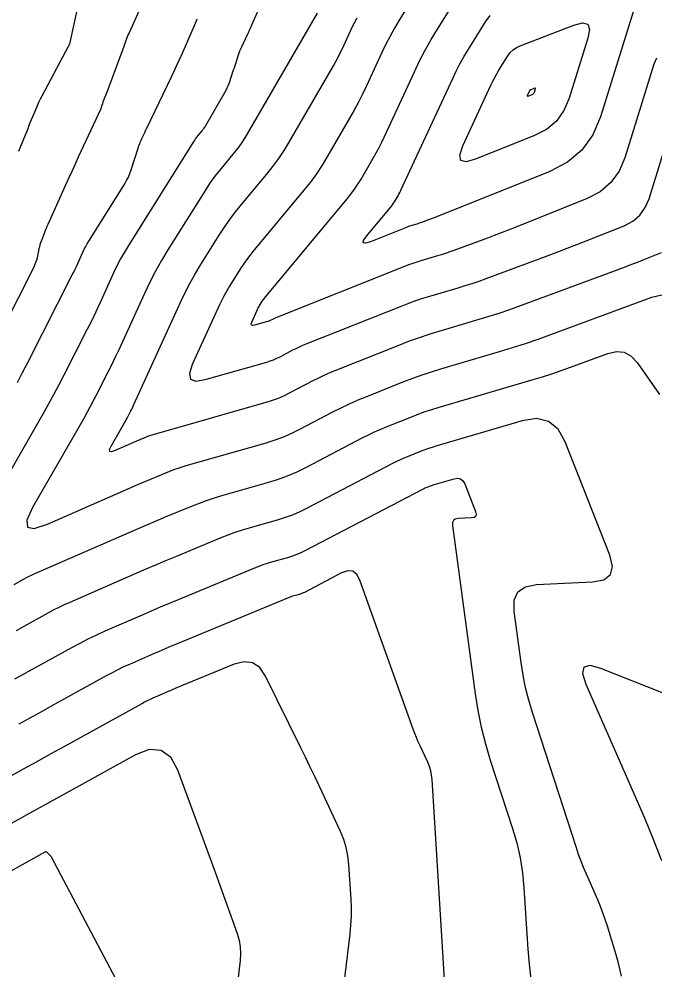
# Model space of a CAD drawing. Extents: x 1354696 to 1366163, y 660729 to 670380.
# Drawn here: x 1360124.7 to 1360180.3, y 663912.8 to 663995.8 of the extents above; entities that cross this region are included whole.
import ezdxf

# ---------------------------------------------------------------- set-up
doc = ezdxf.new("R2010")
doc.units = 0
doc.layers.add('R_Contours', color=7, linetype='Continuous')

msp = doc.modelspace()

# ---------------------------------------------------------------- linework, layer by layer
at = {"layer": 'R_Contours'}
for points in [[(1360162.499, 664003.031), (1360157.935, 663995.711), (1360157.522, 663995.025), (1360157.131, 663994.327), (1360156.762, 663993.618), (1360156.414, 663992.896), (1360155.068, 663989.987), (1360154.723, 663989.264), (1360154.362, 663988.55), (1360153.984, 663987.844), (1360153.591, 663987.146), (1360151.665, 663983.826), (1360151.195, 663983.052), (1360150.693, 663982.3), (1360150.16, 663981.571), (1360149.595, 663980.863), (1360145.145, 663975.518), (1360144.857, 663975.159), (1360144.581, 663974.792), (1360144.318, 663974.416), (1360144.067, 663974.03), (1360143.088, 663972.47), (1360142.85, 663972.077), (1360142.626, 663971.676), (1360142.415, 663971.268), (1360142.217, 663970.852), (1360139.842, 663965.642), (1360139.59, 663964.853), (1360139.695, 663964.37), (1360140.157, 663964.194), (1360140.975, 663964.325), (1360146.344, 663965.855), (1360146.646, 663965.949), (1360146.942, 663966.059), (1360147.232, 663966.183), (1360147.515, 663966.322), (1360148.639, 663966.909), (1360148.922, 663967.052), (1360149.208, 663967.188), (1360149.497, 663967.316), (1360149.79, 663967.437), (1360158.179, 663970.777), (1360158.779, 663971.008), (1360159.384, 663971.225), (1360159.995, 663971.428), (1360160.61, 663971.616), (1360163.08, 663972.343), (1360163.696, 663972.53), (1360164.308, 663972.727), (1360164.917, 663972.935), (1360165.522, 663973.153), (1360170.955, 663975.163), (1360171.789, 663975.475), (1360172.621, 663975.792), (1360173.451, 663976.114), (1360174.279, 663976.442), (1360177.586, 663977.764), (1360178.342, 663978.16), (1360178.958, 663978.685), (1360179.433, 663979.341), (1360179.768, 663980.126), (1360181.083, 663984.357)], [(1360179.369, 663999.657), (1360175.523, 663987.281), (1360174.846, 663985.693), (1360173.885, 663984.367), (1360172.639, 663983.304), (1360171.108, 663982.503), (1360161.421, 663978.63), (1360161.247, 663978.561), (1360161.072, 663978.493), (1360160.896, 663978.426), (1360160.721, 663978.36), (1360159.869, 663978.045), (1360159.766, 663978.008), (1360159.663, 663977.973), (1360159.559, 663977.94), (1360159.455, 663977.908), (1360159.036, 663977.785), (1360158.932, 663977.753), (1360158.828, 663977.718), (1360158.726, 663977.682), (1360158.624, 663977.642), (1360155.425, 663976.369), (1360154.988, 663976.233), (1360154.785, 663976.267), (1360154.816, 663976.471), (1360155.08, 663976.843), (1360157.169, 663979.352), (1360157.265, 663979.472), (1360157.355, 663979.596), (1360157.44, 663979.723), (1360157.52, 663979.854), (1360157.828, 663980.386), (1360157.904, 663980.52), (1360157.976, 663980.656), (1360158.045, 663980.793), (1360158.112, 663980.931), (1360162.603, 663990.636), (1360162.912, 663991.278), (1360163.241, 663991.909), (1360163.589, 663992.53), (1360163.956, 663993.14), (1360165.465, 663995.56), (1360165.878, 663996.121)], [(1360180.428, 663992.412), (1360180.182, 663991.865), (1360177.645, 663983.704), (1360177.14, 663982.517), (1360176.421, 663981.526), (1360175.491, 663980.732), (1360174.347, 663980.134), (1360168.052, 663977.617), (1360167.45, 663977.378), (1360166.846, 663977.144), (1360166.241, 663976.913), (1360165.634, 663976.686), (1360162.696, 663975.599), (1360162.341, 663975.472), (1360161.985, 663975.35), (1360161.627, 663975.235), (1360161.267, 663975.126), (1360159.823, 663974.701), (1360159.463, 663974.59), (1360159.106, 663974.472), (1360158.752, 663974.345), (1360158.401, 663974.21), (1360147.139, 663969.726), (1360147.077, 663969.7), (1360147.016, 663969.673), (1360146.956, 663969.644), (1360146.896, 663969.614), (1360146.659, 663969.49), (1360146.599, 663969.461), (1360146.538, 663969.435), (1360146.475, 663969.412), (1360146.412, 663969.392), (1360145.279, 663969.069), (1360145.106, 663969.041), (1360145.009, 663969.078), (1360144.986, 663969.18), (1360145.039, 663969.347), (1360145.541, 663970.447), (1360145.582, 663970.534), (1360145.627, 663970.62), (1360145.674, 663970.705), (1360145.725, 663970.788), (1360145.931, 663971.117), (1360145.984, 663971.199), (1360146.04, 663971.278), (1360146.098, 663971.356), (1360146.159, 663971.431), (1360153.382, 663980.107), (1360153.712, 663980.521), (1360154.024, 663980.948), (1360154.317, 663981.388), (1360154.593, 663981.84), (1360155.656, 663983.675), (1360155.917, 663984.137), (1360156.167, 663984.604), (1360156.406, 663985.077), (1360156.634, 663985.555), (1360159.256, 663991.219), (1360159.714, 663992.172), (1360160.202, 663993.109), (1360160.719, 663994.031), (1360161.264, 663994.936), (1360163.51, 663998.538)], [(1360135.324, 663996.826), (1360134.28, 663994.555), (1360134.213, 663994.405), (1360134.151, 663994.254), (1360134.092, 663994.101), (1360134.037, 663993.947), (1360133.826, 663993.327), (1360133.772, 663993.172), (1360133.718, 663993.017), (1360133.662, 663992.863), (1360133.605, 663992.709), (1360132.608, 663990.036), (1360132.551, 663989.885), (1360132.492, 663989.733), (1360132.434, 663989.582), (1360132.374, 663989.431), (1360132.054, 663988.634), (1360132.034, 663988.58), (1360132.014, 663988.527), (1360131.996, 663988.473), (1360131.98, 663988.418), (1360131.915, 663988.2), (1360131.898, 663988.145), (1360131.879, 663988.092), (1360131.858, 663988.039), (1360131.835, 663987.987), (1360129.876, 663983.75), (1360129.589, 663983.128), (1360129.305, 663982.507), (1360129.021, 663981.884), (1360128.74, 663981.261), (1360127.21, 663977.863), (1360127.133, 663977.69), (1360127.059, 663977.516), (1360126.988, 663977.341), (1360126.919, 663977.165), (1360126.647, 663976.459), (1360126.583, 663976.281), (1360126.526, 663976.101), (1360126.476, 663975.919), (1360126.433, 663975.735), (1360126.268, 663974.95), (1360126.221, 663974.76), (1360126.162, 663974.574), (1360126.091, 663974.392), (1360126.008, 663974.214), (1360121.899, 663966.125)], [(1360145.634, 663996.653), (1360145.029, 663995.278), (1360144.928, 663995.049), (1360144.824, 663994.822), (1360144.719, 663994.596), (1360144.612, 663994.37), (1360144.131, 663993.37), (1360144.049, 663993.194), (1360143.975, 663993.015), (1360143.906, 663992.834), (1360143.843, 663992.65), (1360143.606, 663991.91), (1360143.546, 663991.725), (1360143.487, 663991.54), (1360143.428, 663991.355), (1360143.369, 663991.17), (1360143.106, 663990.346), (1360143.038, 663990.149), (1360142.959, 663989.957), (1360142.869, 663989.769), (1360142.77, 663989.586), (1360140.981, 663986.502), (1360140.909, 663986.382), (1360140.831, 663986.266), (1360140.748, 663986.153), (1360140.661, 663986.043), (1360140.301, 663985.611), (1360140.213, 663985.502), (1360140.129, 663985.39), (1360140.049, 663985.275), (1360139.972, 663985.157), (1360134.256, 663976.046), (1360133.903, 663975.463), (1360133.571, 663974.87), (1360133.259, 663974.266), (1360132.966, 663973.651), (1360131.835, 663971.17), (1360131.549, 663970.552), (1360131.257, 663969.936), (1360130.958, 663969.324), (1360130.652, 663968.715), (1360128.623, 663964.72), (1360128.177, 663963.855), (1360127.719, 663962.996), (1360127.25, 663962.143), (1360126.769, 663961.296), (1360122.435, 663953.769)], [(1360124.686, 663984.27), (1360124.797, 663984.556), (1360125.252, 663985.693), (1360125.366, 663985.977), (1360125.48, 663986.261), (1360125.595, 663986.545), (1360125.71, 663986.829), (1360126.181, 663987.987), (1360126.302, 663988.273), (1360126.43, 663988.555), (1360126.565, 663988.834), (1360126.708, 663989.11), (1360129.027, 663993.454), (1360129.038, 663993.474), (1360129.048, 663993.495), (1360129.058, 663993.516), (1360129.068, 663993.537), (1360129.117, 663993.644), (1360129.127, 663993.665), (1360129.137, 663993.686), (1360129.157, 663993.728), (1360129.162, 663993.738), (1360129.166, 663993.749), (1360129.169, 663993.76), (1360129.172, 663993.771), (1360129.955, 663997.371)], [(1360124.551, 663964.081), (1360125.013, 663964.948), (1360125.463, 663965.821), (1360129.35, 663973.471), (1360129.473, 663973.716), (1360129.593, 663973.963), (1360129.711, 663974.211), (1360129.826, 663974.46), (1360130.281, 663975.459), (1360130.399, 663975.706), (1360130.525, 663975.949), (1360130.659, 663976.188), (1360130.8, 663976.423), (1360133.93, 663981.411), (1360134.104, 663981.709), (1360134.258, 663982.016), (1360134.392, 663982.333), (1360134.506, 663982.658), (1360135.097, 663984.534), (1360135.114, 663984.587), (1360135.132, 663984.64), (1360135.151, 663984.693), (1360135.171, 663984.745), (1360135.251, 663984.954), (1360135.271, 663985.006), (1360135.293, 663985.058), (1360135.314, 663985.11), (1360135.337, 663985.161), (1360135.441, 663985.392), (1360135.466, 663985.448), (1360135.492, 663985.503), (1360135.517, 663985.559), (1360135.542, 663985.614), (1360135.711, 663985.979), (1360135.748, 663986.059), (1360135.785, 663986.138), (1360135.823, 663986.217), (1360135.86, 663986.295), (1360138.015, 663990.776), (1360138.253, 663991.277), (1360138.487, 663991.78), (1360138.717, 663992.285), (1360138.943, 663992.793), (1360140.12, 663995.469), (1360140.201, 663995.656), (1360140.278, 663995.843)], [(1360150.757, 663996.328), (1360144.644, 663985.785), (1360144.386, 663985.361), (1360144.111, 663984.949), (1360143.819, 663984.548), (1360143.509, 663984.16), (1360142.236, 663982.631), (1360141.925, 663982.244), (1360141.627, 663981.847), (1360141.342, 663981.441), (1360141.071, 663981.024), (1360137.711, 663975.668), (1360137.148, 663974.738), (1360136.617, 663973.79), (1360136.118, 663972.825), (1360135.651, 663971.843), (1360133.407, 663966.92), (1360133.171, 663966.411), (1360132.931, 663965.905), (1360132.685, 663965.401), (1360132.433, 663964.899), (1360131.417, 663962.899), (1360131.16, 663962.401), (1360130.896, 663961.906), (1360130.626, 663961.414), (1360130.349, 663960.927), (1360125.879, 663953.164), (1360125.375, 663952.056), (1360125.425, 663951.443), (1360126.028, 663951.326), (1360127.185, 663951.703), (1360135.092, 663955.15), (1360135.439, 663955.3), (1360135.787, 663955.449), (1360136.136, 663955.596), (1360136.486, 663955.741), (1360137.885, 663956.319), (1360138.237, 663956.458), (1360138.592, 663956.588), (1360138.951, 663956.707), (1360139.313, 663956.816), (1360146.209, 663958.781), (1360146.987, 663959.024), (1360147.749, 663959.306), (1360148.496, 663959.626), (1360149.228, 663959.985), (1360152.125, 663961.498), (1360152.853, 663961.867), (1360153.591, 663962.217), (1360154.337, 663962.547), (1360155.091, 663962.859), (1360158.335, 663964.151), (1360159.132, 663964.457), (1360159.936, 663964.745), (1360160.746, 663965.015), (1360161.562, 663965.265), (1360166.705, 663966.778), (1360167.832, 663967.121), (1360168.953, 663967.482), (1360170.068, 663967.862), (1360171.176, 663968.261), (1360180.019, 663971.533), (1360181.746, 663971.922)], [(1360180.825, 663975.395), (1360179.209, 663974.749), (1360178.805, 663974.589), (1360178.4, 663974.431), (1360177.993, 663974.276), (1360177.586, 663974.124), (1360168.349, 663970.707), (1360167.492, 663970.399), (1360166.631, 663970.105), (1360165.764, 663969.825), (1360164.892, 663969.561), (1360161.397, 663968.532), (1360160.526, 663968.265), (1360159.663, 663967.978), (1360158.806, 663967.671), (1360157.956, 663967.344), (1360152.44, 663965.148), (1360151.917, 663964.932), (1360151.399, 663964.702), (1360150.887, 663964.459), (1360150.382, 663964.204), (1360148.372, 663963.154), (1360147.864, 663962.905), (1360147.345, 663962.682), (1360146.816, 663962.487), (1360146.276, 663962.318), (1360136.294, 663959.473), (1360136.198, 663959.444), (1360136.104, 663959.413), (1360136.01, 663959.378), (1360135.917, 663959.342), (1360135.548, 663959.189), (1360135.456, 663959.151), (1360135.364, 663959.112), (1360135.272, 663959.073), (1360135.18, 663959.033), (1360133.094, 663958.124), (1360132.789, 663958.024), (1360132.63, 663958.055), (1360132.617, 663958.217), (1360132.75, 663958.509), (1360133.929, 663960.557), (1360134.002, 663960.686), (1360134.074, 663960.815), (1360134.143, 663960.946), (1360134.211, 663961.077), (1360134.479, 663961.605), (1360134.545, 663961.737), (1360134.61, 663961.87), (1360134.674, 663962.004), (1360134.736, 663962.138), (1360138.893, 663971.258), (1360139.247, 663972.001), (1360139.624, 663972.731), (1360140.026, 663973.448), (1360140.452, 663974.153), (1360142.203, 663976.943), (1360142.651, 663977.633), (1360143.123, 663978.306), (1360143.616, 663978.963), (1360144.132, 663979.604), (1360146.357, 663982.278), (1360146.889, 663982.944), (1360147.391, 663983.632), (1360147.864, 663984.34), (1360148.307, 663985.069), (1360152.174, 663991.737), (1360152.383, 663992.107), (1360152.583, 663992.482), (1360152.775, 663992.861), (1360152.958, 663993.245), (1360153.672, 663994.789), (1360153.857, 663995.172), (1360154.053, 663995.549), (1360154.261, 663995.919)], [(1360124.27, 663946.436), (1360125.136, 663946.915), (1360125.354, 663947.032), (1360125.575, 663947.144), (1360125.798, 663947.251), (1360126.023, 663947.352), (1360135.004, 663951.267), (1360135.607, 663951.528), (1360136.211, 663951.786), (1360136.817, 663952.041), (1360137.423, 663952.293), (1360139.853, 663953.297), (1360140.464, 663953.538), (1360141.08, 663953.763), (1360141.703, 663953.969), (1360142.332, 663954.158), (1360146.412, 663955.321), (1360147.294, 663955.597), (1360148.158, 663955.916), (1360149.005, 663956.279), (1360149.835, 663956.686), (1360154.701, 663959.228), (1360155.233, 663959.498), (1360155.772, 663959.753), (1360156.317, 663959.995), (1360156.869, 663960.223), (1360159.088, 663961.106), (1360159.644, 663961.32), (1360160.206, 663961.522), (1360160.772, 663961.71), (1360161.342, 663961.885), (1360169.639, 663964.326), (1360170.463, 663964.576), (1360171.282, 663964.84), (1360172.096, 663965.118), (1360172.906, 663965.41), (1360176.154, 663966.611), (1360176.914, 663966.782), (1360177.596, 663966.706), (1360178.202, 663966.381), (1360178.73, 663965.808), (1360180.687, 663963.02)], [(1360177.372, 663912.215), (1360177.226, 663912.838), (1360177.064, 663913.457), (1360176.885, 663914.072), (1360176.125, 663916.575), (1360175.938, 663917.159), (1360175.734, 663917.738), (1360175.513, 663918.31), (1360175.275, 663918.875), (1360174.289, 663921.126), (1360174.05, 663921.691), (1360173.825, 663922.262), (1360173.614, 663922.838), (1360173.417, 663923.419), (1360169.576, 663935.245), (1360169.253, 663936.32), (1360168.979, 663937.407), (1360168.754, 663938.505), (1360168.579, 663939.614), (1360167.974, 663944.072), (1360167.982, 663945.054), (1360168.308, 663945.772), (1360168.954, 663946.224), (1360169.918, 663946.411), (1360174.825, 663946.65), (1360175.813, 663946.839), (1360176.395, 663947.292), (1360176.569, 663948.008), (1360176.335, 663948.987), (1360172.444, 663958.878), (1360171.817, 663959.988), (1360170.979, 663960.665), (1360169.929, 663960.911), (1360168.669, 663960.725), (1360161.123, 663958.504), (1360160.798, 663958.405), (1360160.476, 663958.298), (1360160.157, 663958.183), (1360159.84, 663958.061), (1360158.577, 663957.558), (1360158.263, 663957.429), (1360157.953, 663957.291), (1360157.646, 663957.146), (1360157.343, 663956.992), (1360149.771, 663953.037), (1360149.182, 663952.749), (1360148.581, 663952.491), (1360147.968, 663952.264), (1360147.342, 663952.069), (1360144.815, 663951.348), (1360144.186, 663951.159), (1360143.564, 663950.953), (1360142.947, 663950.729), (1360142.337, 663950.487), (1360138.361, 663948.846), (1360137.497, 663948.486), (1360136.634, 663948.123), (1360135.774, 663947.755), (1360134.915, 663947.383), (1360129.125, 663944.859), (1360128.641, 663944.642), (1360128.163, 663944.413), (1360127.69, 663944.173), (1360127.223, 663943.922), (1360125.366, 663942.895), (1360124.901, 663942.638), (1360124.437, 663942.381)], [(1360124.326, 663938.171), (1360125.038, 663938.566), (1360125.749, 663938.96), (1360126.461, 663939.354), (1360129.31, 663940.929), (1360130.026, 663941.314), (1360130.751, 663941.682), (1360131.484, 663942.033), (1360132.226, 663942.366), (1360135.474, 663943.782), (1360136.264, 663944.124), (1360137.057, 663944.463), (1360137.851, 663944.798), (1360138.646, 663945.128), (1360145.317, 663947.882), (1360145.678, 663948.025), (1360146.042, 663948.157), (1360146.409, 663948.279), (1360146.781, 663948.391), (1360148.273, 663948.816), (1360148.643, 663948.932), (1360149.005, 663949.066), (1360149.36, 663949.218), (1360149.707, 663949.388), (1360159.985, 663954.757), (1360160.059, 663954.794), (1360160.133, 663954.829), (1360160.209, 663954.863), (1360160.285, 663954.894), (1360160.592, 663955.016), (1360160.669, 663955.046), (1360160.746, 663955.074), (1360160.825, 663955.1), (1360160.903, 663955.124), (1360162.737, 663955.664), (1360163.043, 663955.709), (1360163.298, 663955.649), (1360163.501, 663955.484), (1360163.654, 663955.215), (1360164.599, 663952.812), (1360164.656, 663952.574), (1360164.613, 663952.4), (1360164.472, 663952.29), (1360164.232, 663952.244), (1360163.073, 663952.188), (1360162.825, 663952.14), (1360162.659, 663952.023), (1360162.574, 663951.838), (1360162.572, 663951.585), (1360164.567, 663936.882), (1360164.8, 663935.412), (1360165.098, 663933.957), (1360165.461, 663932.517), (1360165.889, 663931.091), (1360167.827, 663925.125), (1360168.199, 663923.846), (1360168.489, 663922.552), (1360168.697, 663921.242), (1360168.824, 663919.917), (1360169.167, 663914.583), (1360169.275, 663913.252), (1360169.427, 663911.928)], [(1360162.069, 663909.082), (1360160.798, 663929.39), (1360160.756, 663929.78), (1360160.678, 663930.16), (1360160.564, 663930.532), (1360160.415, 663930.894), (1360159.746, 663932.325), (1360159.583, 663932.684), (1360159.429, 663933.047), (1360159.283, 663933.413), (1360159.146, 663933.783), (1360154.476, 663946.812), (1360154.213, 663947.309), (1360153.86, 663947.579), (1360153.418, 663947.62), (1360152.887, 663947.433), (1360149.643, 663945.739), (1360149.537, 663945.687), (1360149.428, 663945.64), (1360149.317, 663945.599), (1360149.204, 663945.564), (1360148.746, 663945.434), (1360148.632, 663945.399), (1360148.52, 663945.362), (1360148.408, 663945.321), (1360148.298, 663945.278), (1360138.524, 663941.243), (1360138.001, 663941.025), (1360137.478, 663940.805), (1360136.956, 663940.582), (1360136.436, 663940.357), (1360134.356, 663939.45), (1360133.839, 663939.218), (1360133.328, 663938.973), (1360132.823, 663938.717), (1360132.324, 663938.448), (1360127.557, 663935.813), (1360126.598, 663935.282), (1360125.638, 663934.751), (1360124.679, 663934.219)], [(1360151.382, 663897.128), (1360153.632, 663915.905), (1360153.706, 663916.66), (1360153.744, 663917.416), (1360153.749, 663918.173), (1360153.718, 663918.932), (1360153.529, 663921.966), (1360153.447, 663922.716), (1360153.296, 663923.448), (1360153.078, 663924.163), (1360152.79, 663924.861), (1360150.982, 663928.73), (1360150.571, 663929.603), (1360150.156, 663930.474), (1360149.736, 663931.343), (1360149.311, 663932.21), (1360146.249, 663938.419), (1360145.742, 663939.163), (1360145.113, 663939.584), (1360144.363, 663939.682), (1360143.492, 663939.459), (1360138.402, 663937.358), (1360138.151, 663937.253), (1360137.899, 663937.147), (1360137.649, 663937.04), (1360137.398, 663936.932), (1360136.399, 663936.496), (1360136.15, 663936.384), (1360135.904, 663936.266), (1360135.661, 663936.143), (1360135.421, 663936.014), (1360128.607, 663932.247), (1360127.423, 663931.592), (1360126.239, 663930.936), (1360125.055, 663930.28), (1360123.872, 663929.623)], [(1360181.001, 663936.918), (1360175.565, 663939.077), (1360174.61, 663939.338), (1360174.071, 663939.197), (1360173.949, 663938.654), (1360174.243, 663937.709), (1360179.36, 663926.032), (1360180.139, 663924.181), (1360180.862, 663922.309)], [(1360113.381, 663919.647), (1360125.676, 663926.477), (1360126.257, 663926.799), (1360126.839, 663927.122), (1360127.421, 663927.444), (1360128.003, 663927.766), (1360134.908, 663931.584), (1360136.113, 663932.039), (1360137.121, 663931.966), (1360137.931, 663931.363), (1360138.545, 663930.23), (1360140.986, 663923.605), (1360141.309, 663922.725), (1360141.631, 663921.844), (1360141.951, 663920.963), (1360142.269, 663920.081), (1360143.76, 663915.94), (1360143.932, 663915.36), (1360144.034, 663914.773), (1360144.066, 663914.178), (1360144.029, 663913.575), (1360141.636, 663893.611)], [(1360134.277, 663909.876), (1360127.525, 663922.597), (1360127.491, 663922.656), (1360127.452, 663922.712), (1360127.409, 663922.765), (1360127.361, 663922.814), (1360127.163, 663923.004), (1360127.112, 663923.041), (1360127.058, 663923.058), (1360127.002, 663923.055), (1360126.943, 663923.032), (1360116.482, 663917.222), (1360115.23, 663916.518), (1360113.985, 663915.802), (1360112.747, 663915.074), (1360111.516, 663914.334), (1360105.039, 663910.393)]]:
    msp.add_lwpolyline(points, dxfattribs=at)
for points in [[(1360172.33, 663987.819), (1360171.67, 663986.909), (1360170.816, 663986.18), (1360169.766, 663985.631), (1360164.61, 663983.57), (1360163.777, 663983.338), (1360163.313, 663983.457), (1360163.219, 663983.926), (1360163.495, 663984.746), (1360165.951, 663990.052), (1360166.11, 663990.383), (1360166.279, 663990.709), (1360166.459, 663991.029), (1360166.648, 663991.343), (1360167.426, 663992.591), (1360167.639, 663992.881), (1360167.889, 663993.125), (1360168.177, 663993.325), (1360168.501, 663993.48), (1360173.2, 663995.296), (1360173.95, 663995.485), (1360174.404, 663995.357), (1360174.562, 663994.913), (1360174.424, 663994.153), (1360172.794, 663988.909)], [(1360169.684, 663989.333), (1360169.644, 663989.278), (1360169.593, 663989.234), (1360169.529, 663989.201), (1360169.217, 663989.076), (1360169.166, 663989.062), (1360169.138, 663989.069), (1360169.133, 663989.098), (1360169.149, 663989.147), (1360169.298, 663989.469), (1360169.308, 663989.489), (1360169.318, 663989.508), (1360169.329, 663989.528), (1360169.34, 663989.547), (1360169.387, 663989.622), (1360169.4, 663989.64), (1360169.415, 663989.655), (1360169.433, 663989.667), (1360169.452, 663989.676), (1360169.737, 663989.786), (1360169.782, 663989.797), (1360169.81, 663989.79), (1360169.819, 663989.763), (1360169.811, 663989.717), (1360169.712, 663989.399)]]:
    msp.add_lwpolyline(points, close=True, dxfattribs=at)

doc.saveas('drawing.dxf')
